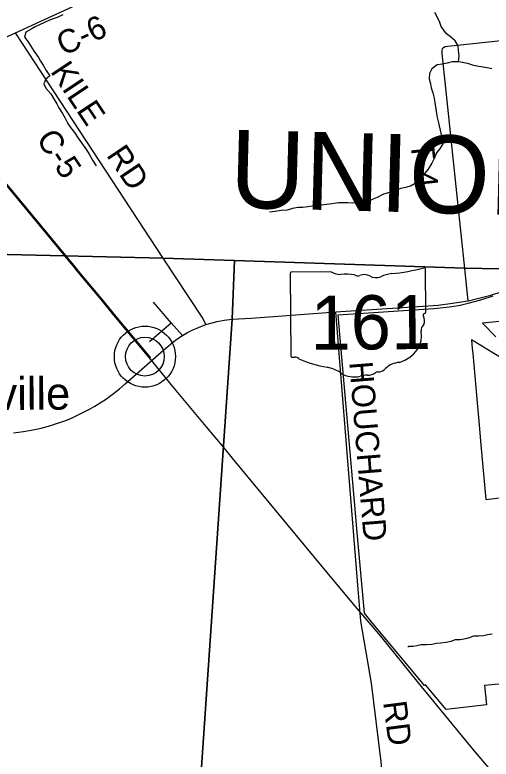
# Model space of a CAD drawing. Extents: x 114843 to 284848, y 317643 to 566895.
# Drawn here: x 145352 to 151478, y 433575 to 443138 of the extents above; entities that cross this region are included whole.
import ezdxf

# ---------------------------------------------------------------- set-up
doc = ezdxf.new("R2010")
doc.units = 0
for name, color, linetype in [('GM_X_Corporation', 7, 'Continuous'), ('GM_X_County', 7, 'Continuous'), ('GM_X_County_Road', 7, 'Continuous'), ('GM_X_County_Road_Text', 7, 'Continuous'), ('GM_X_County_Text', 7, 'Continuous'), ('GM_X_Minor_River', 7, 'Continuous'), ('GM_X_Rail_Line', 7, 'Continuous'), ('GM_X_State_Location', 7, 'Continuous'), ('GM_X_State_Route', 7, 'Continuous'), ('GM_X_State_Shield', 7, 'Continuous'), ('GM_X_Township', 7, 'Continuous'), ('GM_X_Township_Road', 7, 'Continuous'), ('GM_X_Township_Road_Text', 7, 'Continuous'), ('GM_X_Unincorporated', 7, 'Continuous'), ('GM_X_Unincorporated_Location', 7, 'Continuous'), ('GM_X_Unincorporated_Text', 7, 'Continuous')]:
    doc.layers.add(name, color=color, linetype=linetype)

msp = doc.modelspace()

# ---------------------------------------------------------------- linework, layer by layer
at = {"layer": 'GM_X_Corporation'}
for points in [[(151623.8, 434543.6), (151391.2, 434520), (151416.5, 434274.1), (150900.9, 434211.1), (150633.3, 434527.9), (150621.9, 434519.3), (149940.2, 435339.3), (149848.1, 435450.1), (149754.9, 436487), (149727.6, 436787.6), (149536.3, 438985.6), (149510.4, 439282.9), (150677.2, 439361.7), (150739.7, 439366), (150864.6, 439378.1), (150971.3, 439392.6), (151077.6, 439409.8), (151183.2, 439432.8), (151347.4, 439476.7), (151503.6, 439526.2)], [(151803, 439218.9), (151365.9, 439176.7), (151537.5, 439000)], [(151618.8, 438723), (151225.7, 438960.2), (151235.7, 438849.1), (151241.3, 438786.3), (151280.7, 438348.6), (151298.4, 438152), (151319.6, 437915.8), (151347, 437611.2), (151410.4, 436911.8), (152484.1, 437039.2)]]:
    msp.add_lwpolyline(points, dxfattribs=at)
at = {"layer": 'GM_X_County'}
for points in [[(158404.1, 452870.8), (158333.6, 448459.5), (158349.6, 446685.9), (158353.3, 446271.9), (158383.8, 439701), (158384, 439649.9), (157544.7, 439673.3), (156714.8, 439694.2), (156141.6, 439709.5), (156052.6, 439711.8), (155550.4, 439725.3), (152473.5, 439858.4), (151137.9, 439881.9), (148176.9, 439982.7), (147260.1, 440013.6), (140707.4, 440166.3)], [(146657.9, 418021.9), (146961.8, 422359.1), (147068.3, 424330), (147185.7, 425924.8), (147234.5, 426587.1), (147381.4, 428076.8), (147386.3, 428151.2), (148147.7, 439229.9), (148176.9, 439982.7), (151137.9, 439881.9), (152473.5, 439858.4), (155550.4, 439725.3), (156052.6, 439711.8), (156141.6, 439709.5), (156714.8, 439694.2), (157544.7, 439673.3), (158384, 439649.9), (158383.8, 439701), (158353.3, 446271.9), (158349.6, 446685.9), (158333.6, 448459.5), (158404.1, 452870.8)], [(140707.4, 440166.3), (147260.1, 440013.6), (148176.9, 439982.7), (148147.7, 439229.9), (147386.3, 428151.2), (147381.4, 428076.8), (147234.5, 426587.1), (147185.7, 425924.8), (147068.3, 424330), (146961.8, 422359.1), (146657.9, 418021.9)]]:
    msp.add_lwpolyline(points, dxfattribs=at)
at = {"layer": 'GM_X_County_Road'}
msp.add_line((147261.3, 440010.7), (145359, 442907.2), dxfattribs=at)
for points in [[(145359, 442907.2), (145732.7, 443080.3), (146090.8, 443241.5), (148793.9, 444480.9), (150781.4, 445397.8)], [(150183.3, 432218.8), (150065.1, 433540.8), (149937.9, 434551.4), (149800.3, 435349), (149768.2, 435758.3), (149550.2, 438467.8), (149481.3, 439320.1)]]:
    msp.add_lwpolyline(points, dxfattribs=at)
at = {"layer": 'GM_X_Minor_River'}
for points in [[(145968.4, 443138.4), (145896.7, 443105.6), (145844.8, 443085.1), (145786.9, 443064.5), (145735.1, 443040), (145669.3, 443009.3), (145613.5, 442982.7), (145559.7, 442954.2), (145492, 442917.4), (145476.5, 442853.1), (145523.1, 442789.3), (145557.6, 442735.5), (145598.3, 442665.6), (145657, 442591.9), (145683.4, 442542), (145717.9, 442490.2), (145754.5, 442422.3), (145803.2, 442352.5), (145751.5, 442309.9), (145724, 442251.5), (145750.5, 442197.6), (145813.2, 442123.9), (145855.8, 442052.1), (145890.4, 441994.2), (145918.8, 441944.3), (145963.5, 441868.5), (145998.1, 441810.6), (146032.7, 441742.7), (146069.2, 441688.9), (146117.7, 441627.1), (146164.4, 441553.3), (146273.8, 441401.8), (146308.3, 441348), (146349, 441272.1), (146395.7, 441196.3)], [(151057.5, 442535.5), (151066.9, 442612), (151060.3, 442680.1), (151053.8, 442738.2), (151015.1, 442806.1), (150954.7, 442855.7), (150904.3, 442893.4), (150833.4, 442987.1), (150817, 443039.1), (150792.4, 443097.1), (150751.8, 443168.9)], [(151486.6, 442443.1), (151428.5, 442456.6), (151374.4, 442464.1), (151296.2, 442479.5), (151238, 442493.1), (151179.8, 442512.6), (151127.7, 442522.2), (151061.5, 442535.7), (150977.5, 442532.9), (150911.6, 442518.3), (150847.6, 442505.7), (150783.7, 442495.1), (150714.1, 442446.4), (150684.6, 442383.9), (150681.2, 442315.7), (150697.7, 442253.7), (150708.2, 442201.6), (150726.8, 442135.5), (150747.4, 442065.5), (150760.1, 441983.4), (150766.6, 441925.2), (150777.1, 441869.2), (150785.6, 441817.1), (150802.2, 441749), (150829.4, 441618.8), (150846, 441548.8), (150856.6, 441482.7), (150813.1, 441414.1), (150775.6, 441363.6), (150746.1, 441293.1), (150714.7, 441230.6), (150669.3, 441154), (150619.7, 441101.4), (150572.2, 441046.8), (150520.7, 440982.2), (150449, 440939.4), (150381.1, 440920.8), (150317.2, 440908.2), (150241.4, 440879.5), (150171.5, 440856.8), (150091.7, 440834), (150014, 440793.2), (149946.2, 440764.5), (149892.4, 440740), (149824.4, 440727.3), (149766.4, 440722.8), (149700.4, 440718.2), (149634.3, 440721.6), (149570.3, 440723.1), (149514.3, 440720.6), (149434.3, 440709.8), (149364.3, 440701.2), (149296.3, 440694.6), (149242.3, 440686.1), (149174.4, 440679.5), (149120.4, 440673), (149056.4, 440664.4), (148994.4, 440661.8), (148922.4, 440649.1), (148852.6, 440628.5), (148776.5, 440623.8), (148694.6, 440611), (148628.6, 440604.4)], [(151490.6, 435179.2), (151432.5, 435173.5), (151380.5, 435159.8), (151316.4, 435154.2), (151252.4, 435152.6), (151196.3, 435132.9), (151146.2, 435119.2), (151078.1, 435107.6), (151016.1, 435108), (150958, 435086.3), (150899.9, 435072.6), (150825.9, 435065.1), (150775.8, 435059.4), (150715.8, 435047.7), (150647.7, 435042.1), (150577.7, 435042.6), (150523.7, 435030.9), (150473.6, 435021.2), (150415.6, 435021.5), (150407.5, 435011.5)]]:
    msp.add_lwpolyline(points, dxfattribs=at)
at = {"layer": 'GM_X_Rail_Line'}
for points in [[(146007.4, 440046), (144493.2, 441870.3), (141847, 445068.2), (141212.6, 445835.9), (141157.5, 445902.2), (141088.5, 445965.7)], [(145997.7, 440038), (144483.5, 441862.3)], [(148042.3, 437572.8), (147814.3, 437847.7), (147363.9, 438389.7), (147123.9, 438682.2), (146646.8, 439255.6), (146439.3, 439505.9), (146167.1, 439833.3), (146104.6, 439908.9), (146056.6, 439967.1), (145997.7, 440038)], [(146546, 439377.2), (146466.9, 439492.2), (146176.7, 439841.2), (146114.3, 439916.8), (146066.3, 439975), (146007.4, 440046)], [(147099, 438731.7), (146656.5, 439263.6), (146466.9, 439492.2)], [(151700.4, 433167.8), (151274.6, 433666.6), (150545.8, 434554.1), (150057.8, 435155.1), (149707.2, 435566.7), (149302.7, 436050.5), (148169.4, 437421.7), (148042.3, 437572.8)]]:
    msp.add_lwpolyline(points, dxfattribs=at)
at = {"layer": 'GM_X_State_Route'}
for points in [[(148148.9, 439227.1), (148390.2, 439240.4), (149481.3, 439320.1), (150275.1, 439371.6), (150794.6, 439408), (150980.7, 439432.2), (151183.1, 439463.1), (151473.5, 439537.1), (151936.6, 439684.2), (152456.7, 439849.7)], [(145334.3, 437766.9), (145463.5, 437783.8), (145560.2, 437800.1), (145688.4, 437827.5), (145814.2, 437861.6), (145876.3, 437881), (145968.3, 437912.9), (146028.8, 437936.3), (146088.7, 437961.8), (146148.1, 437988.7), (146235.7, 438031.3), (146322.1, 438077), (146378.4, 438109.3), (146461.8, 438160.3), (146516, 438196.2), (146621.7, 438272.3), (146698.2, 438333), (146772.6, 438396.2), (147233.4, 438805.8), (147354.6, 438908.6), (147433.6, 438969), (147506, 439017.1), (147572, 439055.2), (147630.7, 439084.5), (147715.6, 439122.1), (147809.3, 439157.6), (147891.6, 439182.1), (147952.3, 439196.3), (148044, 439213), (148148.9, 439227.1)]]:
    msp.add_lwpolyline(points, dxfattribs=at)
at = {"layer": 'GM_X_State_Shield'}
for p, q in [((148892.8, 439813.8), (148900.4, 438757.2)), ((149419.4, 439835.8), (148909.8, 439832.1)), ((150636.6, 439317.9), (150632.6, 439870.7)), ((150636.4, 439318.1), (150636.6, 439317.9))]:
    msp.add_line(p, q, dxfattribs=at)
for centre, major_axis, ratio, start_param, end_param in [((150002.6, 441280.6), (1845.5, 13.3), 0.800001, 4.814396, 5.04237), ((150613.3, 439872.8), (19.4, 0.1), 0.8, 6.141152, 7.989035), ((148912.7, 439816.2), (20.2, 0.1), 0.8, 1.712693, 3.28349), ((149539.9, 439959.3), (195.5, 1.4), 0.8, 4.042523, 4.731795), ((149609.9, 439243.9), (702, 5), 0.8, 1.404758, 1.657858), ((149765, 439827.8), (56.4, 0.4), 0.8, 3.836095, 5.185415), ((149848.7, 439706.3), (117.3, 0.8), 0.8, 0.950623, 2.079405), ((150250.7, 439519), (371.3, 2.7), 0.8, 1.699011, 2.107814), ((149998.9, 439874.9), (141.1, 1), 0.8, 4.081561, 5.145723), ((150616, 439315.6), (20.7, 0.1), 0.8, 5.05454, 6.418171), ((150632.4, 439277.3), (30, 0.2), 0.8, 1.883978, 3.671073), ((150442.2, 439206.1), (180, 1.3), 0.8, 5.934695, 6.695948), ((150707.7, 439087.1), (130.9, 0.9), 0.8, 2.387724, 3.262537), ((150122.3, 439012.6), (461.6, 3.3), 0.8, 5.101753, 6.440018), ((148920.5, 438755), (20.3, 0.1), 0.8, 3.00124, 4.508301), ((148922.8, 438863.1), (155.2, 1.1), 0.8, 4.665946, 4.897461), ((148955.8, 438696.6), (56, 0.4), 0.8, 0.519207, 1.627899), ((149655.5, 439651), (1332.7, 9.6), 0.8, 4.195996, 4.488959), ((150320.8, 438470.7), (252.8, 1.8), 0.8, 1.647645, 2.488433), ((149268, 438285.1), (417, 3), 0.8, 0.823519, 1.323588), ((150017.1, 438517.5), (39.7, 0.3), 0.8, 1.147584, 2.315152), ((149999.1, 438662.6), (149.1, 1.1), 0.8, 4.937069, 5.64225), ((149716, 438696.8), (264.6, 1.9), 0.8, 4.026481, 4.996735), ((149871.6, 438332.6), (217.4, 1.6), 0.8, 1.495662, 1.94098), ((149888.8, 438618.9), (141, 1), 0.8, 4.691044, 5.507374)]:
    msp.add_ellipse(centre, major_axis=major_axis, ratio=ratio, start_param=start_param, end_param=end_param, dxfattribs=at)
at = {"layer": 'GM_X_Township'}
for points in [[(158404.1, 452870.8), (158333.6, 448459.5), (158349.6, 446685.9), (158353.3, 446271.9), (158383.8, 439701), (158384, 439649.9), (157544.7, 439673.3), (156714.8, 439694.2), (156141.6, 439709.5), (156052.6, 439711.8), (155550.4, 439725.3), (152473.5, 439858.4), (151137.9, 439881.9), (148176.9, 439982.7), (147260.1, 440013.6), (140707.4, 440166.3)], [(147386.3, 428151.2), (148147.7, 439229.9), (148176.9, 439982.7), (151137.9, 439881.9), (152473.5, 439858.4), (155550.4, 439725.3), (156052.6, 439711.8), (156141.6, 439709.5), (156714.8, 439694.2), (157544.7, 439673.3), (158384, 439649.9), (158383.8, 439701), (158353.3, 446271.9), (158349.6, 446685.9), (158333.6, 448459.5), (158404.1, 452870.8)], [(140707.4, 440166.3), (147260.1, 440013.6), (148176.9, 439982.7), (148147.7, 439229.9), (147386.3, 428151.2), (146565.8, 428193.1), (136882.2, 429015.4)]]:
    msp.add_lwpolyline(points, dxfattribs=at)
at = {"layer": 'GM_X_Township_Road'}
for p, q in [((151183.1, 439463.1), (151139.1, 439879.1)), ((147364.1, 439181.2), (147133.4, 439448)), ((147084.8, 438938.8), (147364.1, 439181.2)), ((147506, 439017.1), (147364.1, 439181.2))]:
    msp.add_line(p, q, dxfattribs=at)
for points in [[(151139.1, 439879.1), (151047.5, 440769.2), (150904.3, 442113.3), (150847.6, 442642.9), (150846.5, 442678.5), (150852.7, 442703.8), (150864.4, 442717.3), (150885.7, 442730.1), (150921.9, 442736.7), (152414.4, 442895.1), (153280.2, 442993.5)], [(143327.8, 441792), (143435.2, 441859.2), (144405.2, 442466.1), (144522.3, 442529.8), (145359, 442907.2)], [(147809.3, 439157.6), (147791.3, 439197.3), (147759.4, 439254.5), (147261.3, 440010.7)]]:
    msp.add_lwpolyline(points, dxfattribs=at)
at = {"layer": 'GM_X_Unincorporated'}
for radius in [392.9, 249]:
    msp.add_circle((147024.5, 438746.4), radius, dxfattribs=at)
at = {"layer": 'GM_X_Unincorporated_Location'}
msp.add_line((147024.5, 438746.4), (147024.5, 438746.4), dxfattribs=at)

# ---------------------------------------------------------------- texts
at = {"layer": 'GM_X_County_Road_Text'}
for s, rotation, p in [('C-6', 24.7421, (145975.6, 442606)), ('KILE', 303.59998, (145801.2, 442412.1)), ('C-5', 303.58912, (145618.7, 441543.7)), ('RD', 303.82804, (146521.5, 441335.2)), ('HOUCHARD', 274.65308, (149652.9, 438674.1)), ('RD', 277.35283, (150088.4, 434306))]:
    msp.add_text(s, height=300.01, rotation=rotation, dxfattribs=at).set_placement(p)
at = {"layer": 'GM_X_County_Text'}
msp.add_text('UNION COUNTY', height=1000.025, rotation=358.47409, dxfattribs=at).set_placement((148106.4, 440663.4))
at = {"layer": 'GM_X_State_Location'}
for s, p in [('s', (149747.6, 439221.3)), ('r', (149747.6, 439221.3)), ('161', (149395.1, 439146.1))]:
    msp.add_text(s, height=1, rotation=0.41194, dxfattribs=at).set_placement(p)
at = {"layer": 'GM_X_State_Shield'}
msp.add_text('161', height=696.11, rotation=0.41195, dxfattribs=at).set_placement((149156.3, 438833.5))
at = {"layer": 'GM_X_Township_Road_Text'}
msp.add_text('T-4', height=300.01, rotation=276.12311, dxfattribs=at).set_placement((150439, 441499.4))
at = {"layer": 'GM_X_Unincorporated_Text'}
msp.add_text('Kileville', height=417.01, rotation=0.41176, dxfattribs=at).set_placement((144174.6, 438053))

doc.saveas('drawing.dxf')
